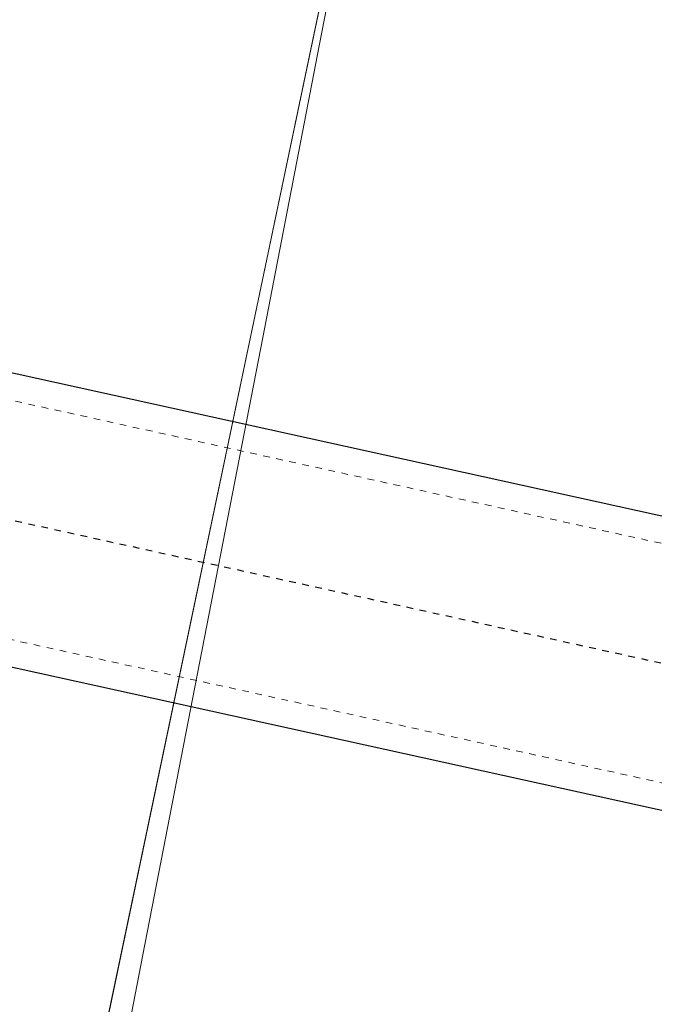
# Model space of a CAD drawing. Header units: metres. Extents: x 250001 to 257773, y 598992 to 609118.
# Tile 523 of 1056: x 254958 to 254967, y 601161 to 601176. Entities that reach past the tile are written whole.
import ezdxf
from ezdxf import colors
from ezdxf.entities.mleader import LeaderData, LeaderLine
from ezdxf.math import Vec2, Vec3

# ---------------------------------------------------------------- set-up
doc = ezdxf.new("R2010")
doc.units = ezdxf.units.M
doc.linetypes.add('XX-HIDDEN', pattern=[4, 2, -2])
doc.linetypes.add('XX-STRAMIEN', pattern=[16, 10, -2, 2, -2])
for name, color, linetype, lineweight in [('B-WE-GR-GRAS-GV', 252, 'Continuous', 13), ('B-WE-GW-GRONDWERKLIJN_TEEN-G', 90, 'Continuous', 18), ('N-CO-BC-BETONVORM-G', 50, 'Continuous', 25), ('N-CO-BC-BETONVORM-GN', 7, 'XX-HIDDEN', 18), ('X-XX-AL-AANKLEDING-T25', 7, 'Continuous', 25), ('X-XX-AL-REFERENTIE-G', 7, 'Continuous', 18), ('X_XX_AL_STRAMIENLIJN_G-3', 7, 'XX-STRAMIEN', 25)]:
    doc.layers.add(name, color=color, linetype=linetype, lineweight=lineweight)
doc.styles.add('NLCS-ISO-ANNOTATIEF-T25', font='NLCS-ISO.ttf', dxfattribs={"height": 2.5})

# ---------------------------------------------------------------- blocks, each defined once
blk = doc.blocks.new('BS2021-132-Xref-inmeting-2d-20210906')
at = {"layer": 'B-WE-GW-GRONDWERKLIJN_TEEN-G'}
blk.add_lwpolyline([(254948.342, 601110.224), (254949.115, 601113.572), (254949.882, 601116.897), (254950.025, 601117.518), (254950.66, 601120.268), (254951.433, 601123.616), (254952.205, 601126.964), (254952.978, 601130.313), (254953.751, 601133.661), (254954.75, 601138.43), (254955.75, 601143.2), (254956.75, 601147.97), (254957.749, 601152.739), (254958.631, 601157.284), (254959.513, 601161.829), (254960.395, 601166.374), (254961.277, 601170.919), (254962.158, 601175.464), (254963.04, 601180.009), (254964.063, 601184.755), (254965.087, 601189.5), (254966.11, 601194.245), (254967.133, 601198.99), (254968.156, 601203.736)], dxfattribs=at)
blk = doc.blocks.new('BS2021-132-Xref-BGT-GRIJS-20210617-aangepast')
at = {"layer": 'B-WE-GR-GRAS-GV', "flags": 128}
blk.add_lwpolyline([(254980.373, 601261.242), (254971.475, 601220.413), (254957.601, 601154.289), (254949.393, 601118.266), (254965.496, 601114.662), (254984.994, 601205.587), (254995.385, 601251.623), (255003.745, 601290.058)], dxfattribs=at)
blk.add_lwpolyline([(254992.906, 601328.328), (254988.201, 601317.658), (254987.65, 601313.872), (254983.077, 601292.717), (254979.955, 601280.798), (254960.959, 601194.428), (254944.328, 601119.4), (254949.393, 601118.266), (254957.601, 601154.289), (254971.475, 601220.413), (254980.373, 601261.242), (254987.989, 601296.864), (254993.169, 601322.998)], close=True, dxfattribs=at)
blk = doc.blocks.new('Getijdenduiker_RD')
at = {"layer": 'N-CO-BC-BETONVORM-G'}
for p, q in [((254980445, 601165502), (254953734, 601171380)), ((254952810, 601167180), (254979521, 601161302))]:
    blk.add_line(p, q, dxfattribs=at)
at = {"layer": 'N-CO-BC-BETONVORM-GN'}
for p, q in [((254980749, 601165025), (254952867, 601171161)), ((254952407, 601167678), (254979997, 601161607))]:
    blk.add_line(p, q, dxfattribs=at)
at = {"layer": 'X_XX_AL_STRAMIENLIJN_G-3'}
blk.add_line((254898027, 601181438), (254995088, 601160078), dxfattribs=at)

msp = doc.modelspace()

# ---------------------------------------------------------------- block references
at = {"xscale": 0.001, "yscale": 0.001, "zscale": 0.001}
msp.add_blockref('Getijdenduiker_RD', (0, 0), dxfattribs=at)
at = {"layer": 'X-XX-AL-REFERENTIE-G'}
for name in ['BS2021-132-Xref-BGT-GRIJS-20210617-aangepast', 'BS2021-132-Xref-inmeting-2d-20210906']:
    msp.add_blockref(name, (0, 0), dxfattribs=at)

# ---------------------------------------------------------------- next in the draw order: leaders
at = {"layer": 'X-XX-AL-AANKLEDING-T25'}
ml = msp.add_multileader_mtext('Standard', dxfattribs=at)
ml.set_content('Getijdenduiker', color=256, style='NLCS-ISO-ANNOTATIEF-T25')
ml.set_leader_properties(color=256, linetype='ByLayer', lineweight=-1)
ml.build(insert=Vec2(0, 0))
ml.multileader.update_dxf_attribs({"text_left_attachment_type": 5, "text_right_attachment_type": 5, "dogleg_length": 2.5, "arrow_head_size": 1.25, "scale": 0.5})
ctx = ml.context
ctx.base_point, ctx.scale, ctx.char_height, ctx.arrow_head_size, ctx.landing_gap_size, ctx.plane_origin = Vec3(254954.735, 601150.297), 0.5, 1.25, 1.25, 0.45, Vec3(254975.407, 601164.409)
ctx.left_attachment, ctx.right_attachment = 5, 5
notes = []
notes.append((ctx, [(1, (1, 1, 0), (254953.485, 601150.297), (1, 0), 1.25, [(0, [(254943.047, 601171.53)], 0, [])])]))
ctx.mtext.insert, ctx.mtext.flow_direction = Vec3(254955.185, 601151.922), 5
ctx.mtext.has_bg_fill, ctx.mtext.bg_color, ctx.mtext.bg_scale_factor, ctx.mtext.bg_transparency, ctx.mtext.use_window_bg_color = 1, -1027028792, 1.5, 0, 1
for ctx, leaders in notes:
    for number, flags, end, landing, length, lines in leaders:
        leader = LeaderData()
        leader.index, (leader.has_last_leader_line, leader.has_dogleg_vector, leader.attachment_direction) = number, flags
        leader.last_leader_point, leader.dogleg_vector, leader.dogleg_length = Vec3(end), Vec3(landing), length
        for number, points, colour, breaks in lines:
            line = LeaderLine()
            line.index, line.vertices, line.color, line.breaks = number, Vec3.list(points), colors.encode_raw_color(colour), breaks
            leader.lines.append(line)
        ctx.leaders.append(leader)

doc.saveas('drawing.dxf')
